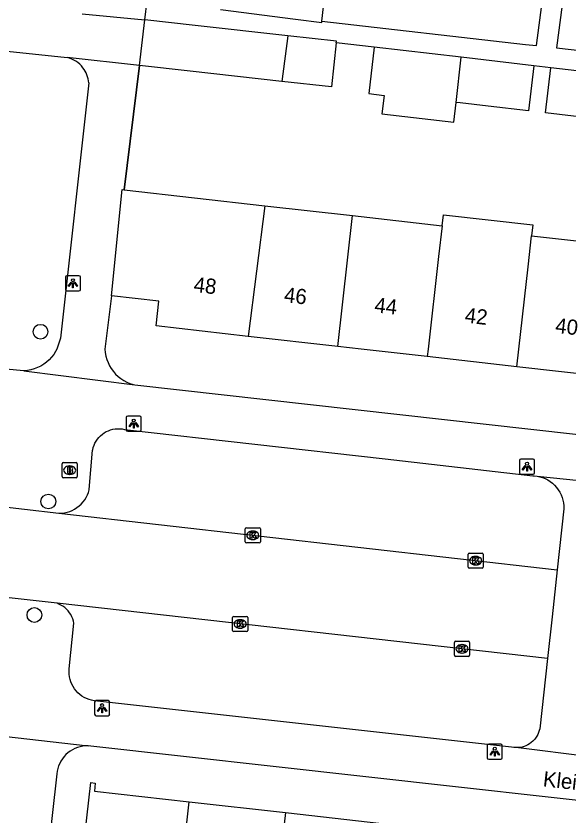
# Model space of a CAD drawing. Extents: x 161928 to 163055, y 386475 to 387428.
# Drawn here: x 162572 to 162608.5, y 387219.1 to 387272 of the extents above; entities that cross this region are included whole.
import ezdxf

# ---------------------------------------------------------------- set-up
doc = ezdxf.new("R2010")
doc.units = 0
for name, color, linetype in [('IMGEO_Boom', 7, 'Continuous'), ('IMGEO_Brandkraan', 7, 'Continuous'), ('IMGEO_Kolk', 7, 'Continuous'), ('IMGEO_Lichtpunt', 7, 'Continuous'), ('IMGEO_Muur', 7, 'Continuous'), ('IMGEO_Openbare_ruimte_label', 7, 'Continuous'), ('IMGEO_Pand', 7, 'Continuous'), ('IMGEO_Pand_nummerreeks', 7, 'Continuous'), ('IMGEO_Rijbaan_lokaal_open', 7, 'Continuous'), ('IMGEO_Voetpad_open', 7, 'Continuous')]:
    doc.layers.add(name, color=color, linetype=linetype)

msp = doc.modelspace()

# ---------------------------------------------------------------- linework, layer by layer
at = {"layer": 'IMGEO_Boom'}
for centre in [(162573.611, 387251.152), (162574.131, 387239.93), (162573.208, 387232.429)]:
    msp.add_circle(centre, 0.489, dxfattribs=at)
at = {"layer": 'IMGEO_Brandkraan'}
for p, q in [((162575.038, 387241.573), (162575.038, 387242.425)), ((162575.113, 387242.499), (162575.965, 387242.499)), ((162575.526, 387242.279), (162575.551, 387242.279)), ((162576.039, 387242.425), (162576.039, 387241.573)), ((162575.549, 387241.719), (162575.524, 387241.719)), ((162575.965, 387241.499), (162575.113, 387241.499))]:
    msp.add_line(p, q, dxfattribs=at)
for points in [[(162575.038, 387241.573), (162575.038, 387242.425)], [(162575.113, 387242.499), (162575.965, 387242.499)], [(162575.386, 387242.199), (162575.386, 387241.799), (162575.599, 387241.799)], [(162575.617, 387242.199), (162575.386, 387242.199)], [(162575.565, 387242.118), (162575.511, 387242.118), (162575.511, 387242.042)], [(162576.039, 387242.425), (162576.039, 387241.573)], [(162575.511, 387242.042), (162575.564, 387242.042)], [(162575.573, 387241.966), (162575.511, 387241.966), (162575.511, 387241.885)], [(162575.511, 387241.885), (162575.573, 387241.885)], [(162575.965, 387241.499), (162575.113, 387241.499)]]:
    msp.add_lwpolyline(points, dxfattribs=at)
for centre, radius, start, end in [((162575.115, 387242.423), 0.0765, 91.552, 178.448), ((162575.115, 387242.423), 0.0765, 91.552, 178.448), ((162575.566, 387242.08), 0.0379, 267.8285, 90.9355), ((162575.621, 387242.054), 0.145, 59.4692, 91.5367), ((162575.646, 387242.101), 0.0922, 285.5137, 58.1501), ((162575.963, 387242.423), 0.0765, 1.552, 88.448), ((162575.963, 387242.423), 0.0765, 1.552, 88.448), ((162575.115, 387241.575), 0.0765, 181.552, 268.448), ((162575.115, 387241.575), 0.0765, 181.552, 268.448), ((162575.574, 387241.925), 0.0404, 269.8759, 90.5077), ((162575.605, 387242.05), 0.251, 268.6676, 293.5347), ((162575.651, 387241.909), 0.105, 301.3115, 78.989), ((162575.963, 387241.575), 0.0765, 271.552, 358.448), ((162575.963, 387241.575), 0.0765, 271.552, 358.448)]:
    msp.add_arc(centre, radius, start, end, dxfattribs=at)
for centre, major_axis, ratio, start_param, end_param in [((162575.525, 387241.999), (-0.387, 0.002), 0.722429, 4.712389, 7.853982), ((162575.55, 387241.999), (-0.39, 0.002), 0.717154, 1.570796, 4.712389)]:
    msp.add_ellipse(centre, major_axis=major_axis, ratio=ratio, start_param=start_param, end_param=end_param, dxfattribs=at)
at = {"layer": 'IMGEO_Kolk'}
for p, q in [((162587.14, 387237.269), (162587.14, 387238.121)), ((162587.215, 387238.195), (162588.067, 387238.195)), ((162587.628, 387237.975), (162587.653, 387237.975)), ((162588.141, 387238.121), (162588.141, 387237.269)), ((162587.651, 387237.415), (162587.626, 387237.415)), ((162588.067, 387237.195), (162587.215, 387237.195)), ((162601.873, 387235.592), (162601.873, 387236.444)), ((162601.948, 387236.518), (162602.8, 387236.518)), ((162602.361, 387236.298), (162602.386, 387236.298)), ((162602.874, 387236.444), (162602.874, 387235.592)), ((162602.384, 387235.738), (162602.359, 387235.738)), ((162602.8, 387235.518), (162601.948, 387235.518)), ((162586.304, 387231.41), (162586.304, 387232.262)), ((162586.379, 387232.336), (162587.231, 387232.336)), ((162586.792, 387232.116), (162586.817, 387232.116)), ((162587.305, 387232.262), (162587.305, 387231.41)), ((162586.815, 387231.556), (162586.79, 387231.556)), ((162587.231, 387231.336), (162586.379, 387231.336)), ((162600.97, 387229.762), (162600.97, 387230.614)), ((162601.045, 387230.688), (162601.897, 387230.688)), ((162601.458, 387230.468), (162601.483, 387230.468)), ((162601.971, 387230.614), (162601.971, 387229.762)), ((162601.481, 387229.908), (162601.456, 387229.908)), ((162601.897, 387229.688), (162601.045, 387229.688))]:
    msp.add_line(p, q, dxfattribs=at)
for points in [[(162587.14, 387237.269), (162587.14, 387238.121)], [(162587.215, 387238.195), (162588.067, 387238.195)], [(162587.461, 387237.895), (162587.584, 387237.895), (162587.584, 387237.744), (162587.714, 387237.895), (162587.878, 387237.895), (162587.732, 387237.744), (162587.885, 387237.495), (162587.733, 387237.495), (162587.648, 387237.659), (162587.584, 387237.592), (162587.584, 387237.495), (162587.461, 387237.495), (162587.461, 387237.895)], [(162588.141, 387238.121), (162588.141, 387237.269)], [(162588.067, 387237.195), (162587.215, 387237.195)], [(162601.873, 387235.592), (162601.873, 387236.444)], [(162601.948, 387236.518), (162602.8, 387236.518)], [(162602.874, 387236.444), (162602.874, 387235.592)], [(162602.194, 387236.218), (162602.317, 387236.218), (162602.317, 387236.067), (162602.447, 387236.218), (162602.611, 387236.218), (162602.465, 387236.067), (162602.618, 387235.818), (162602.466, 387235.818), (162602.381, 387235.982), (162602.317, 387235.915), (162602.317, 387235.818), (162602.194, 387235.818), (162602.194, 387236.218)], [(162602.8, 387235.518), (162601.948, 387235.518)], [(162586.304, 387231.41), (162586.304, 387232.262)], [(162586.379, 387232.336), (162587.231, 387232.336)], [(162586.625, 387232.036), (162586.748, 387232.036), (162586.748, 387231.885), (162586.878, 387232.036), (162587.042, 387232.036), (162586.896, 387231.885), (162587.049, 387231.636), (162586.897, 387231.636), (162586.812, 387231.8), (162586.748, 387231.733), (162586.748, 387231.636), (162586.625, 387231.636), (162586.625, 387232.036)], [(162587.305, 387232.262), (162587.305, 387231.41)], [(162587.231, 387231.336), (162586.379, 387231.336)], [(162600.97, 387229.762), (162600.97, 387230.614)], [(162601.045, 387230.688), (162601.897, 387230.688)], [(162601.971, 387230.614), (162601.971, 387229.762)], [(162601.291, 387230.388), (162601.414, 387230.388), (162601.414, 387230.237), (162601.544, 387230.388), (162601.708, 387230.388), (162601.562, 387230.237), (162601.715, 387229.988), (162601.563, 387229.988), (162601.478, 387230.152), (162601.414, 387230.085), (162601.414, 387229.988), (162601.291, 387229.988), (162601.291, 387230.388)], [(162601.897, 387229.688), (162601.045, 387229.688)]]:
    msp.add_lwpolyline(points, dxfattribs=at)
for centre, start, end in [((162587.217, 387238.119), 91.552, 178.448), ((162587.217, 387238.119), 91.552, 178.448), ((162588.065, 387238.119), 1.552, 88.448), ((162588.065, 387238.119), 1.552, 88.448), ((162587.217, 387237.271), 181.552, 268.448), ((162587.217, 387237.271), 181.552, 268.448), ((162588.065, 387237.271), 271.552, 358.448), ((162588.065, 387237.271), 271.552, 358.448), ((162601.95, 387236.442), 91.552, 178.448), ((162601.95, 387236.442), 91.552, 178.448), ((162602.798, 387236.442), 1.552, 88.448), ((162602.798, 387236.442), 1.552, 88.448), ((162601.95, 387235.594), 181.552, 268.448), ((162601.95, 387235.594), 181.552, 268.448), ((162602.798, 387235.594), 271.552, 358.448), ((162602.798, 387235.594), 271.552, 358.448), ((162586.381, 387232.26), 91.552, 178.448), ((162586.381, 387232.26), 91.552, 178.448), ((162587.229, 387232.26), 1.552, 88.448), ((162587.229, 387232.26), 1.552, 88.448), ((162586.381, 387231.412), 181.552, 268.448), ((162586.381, 387231.412), 181.552, 268.448), ((162587.229, 387231.412), 271.552, 358.448), ((162587.229, 387231.412), 271.552, 358.448), ((162601.047, 387230.612), 91.552, 178.448), ((162601.047, 387230.612), 91.552, 178.448), ((162601.895, 387230.612), 1.552, 88.448), ((162601.895, 387230.612), 1.552, 88.448), ((162601.047, 387229.764), 181.552, 268.448), ((162601.047, 387229.764), 181.552, 268.448), ((162601.895, 387229.764), 271.552, 358.448), ((162601.895, 387229.764), 271.552, 358.448)]:
    msp.add_arc(centre, 0.0765, start, end, dxfattribs=at)
for centre, major_axis, ratio, start_param, end_param in [((162587.627, 387237.695), (-0.387, 0.002), 0.722429, 4.712389, 7.853982), ((162587.652, 387237.695), (-0.39, 0.002), 0.717154, 1.570796, 4.712389), ((162602.36, 387236.018), (-0.387, 0.002), 0.722429, 4.712389, 7.853982), ((162602.385, 387236.018), (-0.39, 0.002), 0.717154, 1.570796, 4.712389), ((162586.791, 387231.836), (-0.387, 0.002), 0.722429, 4.712389, 7.853982), ((162586.816, 387231.836), (-0.39, 0.002), 0.717154, 1.570796, 4.712389), ((162601.457, 387230.188), (-0.387, 0.002), 0.722429, 4.712389, 7.853982), ((162601.482, 387230.188), (-0.39, 0.002), 0.717154, 1.570796, 4.712389)]:
    msp.add_ellipse(centre, major_axis=major_axis, ratio=ratio, start_param=start_param, end_param=end_param, dxfattribs=at)
at = {"layer": 'IMGEO_Lichtpunt'}
for p, q in [((162575.253, 387254.762), (162575.253, 387253.955)), ((162575.253, 387254.762), (162575.253, 387253.955)), ((162576.155, 387254.857), (162575.347, 387254.857)), ((162576.155, 387254.857), (162575.347, 387254.857)), ((162576.249, 387253.955), (162576.249, 387254.762)), ((162576.249, 387253.955), (162576.249, 387254.762)), ((162575.347, 387253.861), (162576.155, 387253.861)), ((162575.347, 387253.861), (162576.155, 387253.861)), ((162579.278, 387245.482), (162579.278, 387244.675)), ((162579.278, 387245.482), (162579.278, 387244.675)), ((162580.18, 387245.577), (162579.372, 387245.577)), ((162580.18, 387245.577), (162579.372, 387245.577)), ((162580.274, 387244.675), (162580.274, 387245.482)), ((162580.274, 387244.675), (162580.274, 387245.482)), ((162579.372, 387244.581), (162580.18, 387244.581)), ((162579.372, 387244.581), (162580.18, 387244.581)), ((162605.266, 387242.637), (162605.266, 387241.83)), ((162605.266, 387242.637), (162605.266, 387241.83)), ((162606.168, 387242.732), (162605.36, 387242.732)), ((162606.168, 387242.732), (162605.36, 387242.732)), ((162606.262, 387241.83), (162606.262, 387242.637)), ((162606.262, 387241.83), (162606.262, 387242.637)), ((162605.36, 387241.736), (162606.168, 387241.736)), ((162605.36, 387241.736), (162606.168, 387241.736)), ((162578.088, 387226.766), (162577.28, 387226.766)), ((162578.088, 387226.766), (162577.28, 387226.766)), ((162577.186, 387226.671), (162577.186, 387225.864)), ((162577.186, 387226.671), (162577.186, 387225.864)), ((162578.182, 387225.864), (162578.182, 387226.671)), ((162578.182, 387225.864), (162578.182, 387226.671)), ((162577.28, 387225.77), (162578.088, 387225.77)), ((162577.28, 387225.77), (162578.088, 387225.77)), ((162603.136, 387223.789), (162603.136, 387222.982)), ((162603.136, 387223.789), (162603.136, 387222.982)), ((162604.038, 387223.884), (162603.23, 387223.884)), ((162604.038, 387223.884), (162603.23, 387223.884)), ((162604.132, 387222.982), (162604.132, 387223.789)), ((162604.132, 387222.982), (162604.132, 387223.789)), ((162603.23, 387222.888), (162604.038, 387222.888)), ((162603.23, 387222.888), (162604.038, 387222.888))]:
    msp.add_line(p, q, dxfattribs=at)
for points in [[(162575.627, 387254.426), (162575.666, 387254.398), (162575.478, 387254.136), (162575.44, 387254.163), (162575.627, 387254.426)], [(162575.729, 387254.378), (162575.776, 387254.378), (162575.776, 387254.056), (162575.729, 387254.056), (162575.729, 387254.378)], [(162575.839, 387254.398), (162575.877, 387254.425), (162576.064, 387254.163), (162576.025, 387254.135), (162575.839, 387254.398)], [(162579.652, 387245.146), (162579.691, 387245.118), (162579.503, 387244.856), (162579.465, 387244.883), (162579.652, 387245.146)], [(162579.754, 387245.098), (162579.801, 387245.098), (162579.801, 387244.776), (162579.754, 387244.776), (162579.754, 387245.098)], [(162579.864, 387245.118), (162579.902, 387245.145), (162580.089, 387244.883), (162580.05, 387244.855), (162579.864, 387245.118)], [(162605.64, 387242.301), (162605.679, 387242.273), (162605.491, 387242.011), (162605.453, 387242.038), (162605.64, 387242.301)], [(162605.742, 387242.253), (162605.789, 387242.253), (162605.789, 387241.931), (162605.742, 387241.931), (162605.742, 387242.253)], [(162605.852, 387242.273), (162605.89, 387242.3), (162606.077, 387242.038), (162606.038, 387242.01), (162605.852, 387242.273)], [(162577.56, 387226.335), (162577.599, 387226.307), (162577.411, 387226.045), (162577.373, 387226.072), (162577.56, 387226.335)], [(162577.662, 387226.287), (162577.709, 387226.287), (162577.709, 387225.965), (162577.662, 387225.965), (162577.662, 387226.287)], [(162577.772, 387226.307), (162577.81, 387226.334), (162577.997, 387226.072), (162577.958, 387226.044), (162577.772, 387226.307)], [(162603.51, 387223.453), (162603.549, 387223.425), (162603.361, 387223.163), (162603.323, 387223.19), (162603.51, 387223.453)], [(162603.612, 387223.405), (162603.659, 387223.405), (162603.659, 387223.083), (162603.612, 387223.083), (162603.612, 387223.405)], [(162603.722, 387223.425), (162603.76, 387223.452), (162603.947, 387223.19), (162603.908, 387223.162), (162603.722, 387223.425)]]:
    msp.add_lwpolyline(points, dxfattribs=at)
for centre in [(162575.752, 387254.56), (162579.777, 387245.28), (162605.765, 387242.435), (162577.685, 387226.469), (162603.635, 387223.587)]:
    msp.add_circle(centre, 0.0994, dxfattribs=at)
for centre, start, end in [((162575.347, 387254.762), 90, 180), ((162575.347, 387254.762), 90, 180), ((162576.155, 387254.762), 0, 90), ((162576.155, 387254.762), 0, 90), ((162575.347, 387253.955), 180, 270), ((162575.347, 387253.955), 180, 270), ((162576.155, 387253.955), 270, 0), ((162576.155, 387253.955), 270, 360), ((162579.372, 387245.482), 90, 180), ((162579.372, 387245.482), 90, 180), ((162580.18, 387245.482), 0, 90), ((162580.18, 387245.482), 0, 90), ((162579.372, 387244.675), 180, 270), ((162579.372, 387244.675), 180, 270), ((162580.18, 387244.675), 270, 0), ((162580.18, 387244.675), 270, 360), ((162605.36, 387242.637), 90, 180), ((162605.36, 387242.637), 90, 180), ((162606.168, 387242.637), 0, 90), ((162606.168, 387242.637), 0, 90), ((162605.36, 387241.83), 180, 270), ((162605.36, 387241.83), 180, 270), ((162606.168, 387241.83), 270, 0), ((162606.168, 387241.83), 270, 360), ((162577.28, 387226.671), 90, 180), ((162577.28, 387226.671), 90, 180), ((162578.088, 387226.671), 0, 90), ((162578.088, 387226.671), 0, 90), ((162577.28, 387225.864), 180, 270), ((162577.28, 387225.864), 180, 270), ((162578.088, 387225.864), 270, 0), ((162578.088, 387225.864), 270, 360), ((162603.23, 387223.789), 90, 180), ((162603.23, 387223.789), 90, 180), ((162604.038, 387223.789), 0, 90), ((162604.038, 387223.789), 0, 90), ((162603.23, 387222.982), 180, 270), ((162603.23, 387222.982), 180, 270), ((162604.038, 387222.982), 270, 0), ((162604.038, 387222.982), 270, 360)]:
    msp.add_arc(centre, 0.0946, start, end, dxfattribs=at)
at = {"layer": 'IMGEO_Muur'}
msp.add_lwpolyline([(162579.146, 387260.54), (162580.143, 387268.756)], dxfattribs=at)
at = {"layer": 'IMGEO_Pand'}
for points in [[(162592.206, 387271.685), (162592.904, 387277.82)], [(162585.503, 387272.458), (162590.462, 387271.817), (162592.196, 387271.593), (162592.206, 387271.685)], [(162580.143, 387268.756), (162580.51, 387271.775)], [(162589.954, 387270.716), (162583.837, 387271.402), (162580.51, 387271.775)], [(162589.954, 387270.716), (162589.558, 387267.701)], [(162593.159, 387270.25), (162593.171, 387270.356), (162589.954, 387270.716)], [(162593.159, 387270.25), (162592.832, 387267.334), (162589.558, 387267.701)], [(162595.662, 387269.969), (162595.303, 387266.899), (162596.314, 387266.781), (162596.172, 387265.565), (162600.929, 387265.009), (162601.076, 387266.309)], [(162601.415, 387269.297), (162595.662, 387269.969)], [(162601.076, 387266.309), (162601.415, 387269.297)], [(162606.206, 387268.737), (162601.415, 387269.297)], [(162589.558, 387267.701), (162583.498, 387268.38), (162580.143, 387268.756)], [(162606.206, 387268.737), (162605.857, 387265.751), (162603.197, 387266.062), (162601.343, 387266.278), (162601.076, 387266.309)], [(162612.904, 387264.928), (162606.99, 387265.619), (162607.328, 387268.606)], [(162613.242, 387267.915), (162607.328, 387268.606)], [(162578.295, 387253.532), (162579, 387260.557), (162579.146, 387260.54)], [(162579.146, 387260.54), (162588.44, 387259.487)], [(162588.44, 387259.487), (162587.34, 387250.846)], [(162588.44, 387259.487), (162594.236, 387258.83)], [(162593.255, 387250.176), (162594.236, 387258.83)], [(162594.236, 387258.83), (162600.153, 387258.16)], [(162600.153, 387258.16), (162600.236, 387258.89), (162606.152, 387258.218), (162606.069, 387257.491)], [(162600.153, 387258.16), (162599.921, 387256.116), (162599.228, 387250), (162599.172, 387249.505)], [(162605.088, 387248.835), (162605.22, 387250), (162605.837, 387255.445), (162606.069, 387257.491)], [(162606.069, 387257.491), (162611.985, 387256.821)], [(162587.34, 387250.846), (162581.248, 387251.536), (162581.434, 387253.176), (162578.295, 387253.532)], [(162593.255, 387250.176), (162587.34, 387250.846)], [(162599.172, 387249.505), (162594.806, 387250), (162593.255, 387250.176)], [(162605.088, 387248.835), (162599.172, 387249.505)], [(162611.004, 387248.165), (162605.088, 387248.835)], [(162582.479, 387211.548), (162576.229, 387212.253), (162576.176, 387211.779), (162575.865, 387211.814), (162576.94, 387221.347), (162577.231, 387221.314), (162577.172, 387220.79), (162583.44, 387220.083)], [(162582.479, 387211.548), (162583.44, 387220.083)], [(162583.44, 387220.083), (162589.8, 387219.366)], [(162589.8, 387219.366), (162588.838, 387210.831)], [(162589.8, 387219.366), (162596.16, 387218.649)]]:
    msp.add_lwpolyline(points, dxfattribs=at)
at = {"layer": 'IMGEO_Rijbaan_lokaal_open'}
for points in [[(162574.708, 387233.198), (162567.382, 387234.023), (162567.991, 387239.962)], [(162567.991, 387239.962), (162574.824, 387239.152)], [(162574.824, 387239.152), (162607.757, 387235.405)], [(162607.757, 387235.405), (162607.416, 387232.31), (162607.113, 387229.556)], [(162607.113, 387229.556), (162574.708, 387233.198)]]:
    msp.add_lwpolyline(points, dxfattribs=at)
at = {"layer": 'IMGEO_Voetpad_open'}
for points in [[(162592.206, 387271.685), (162605.673, 387270.153), (162606.39, 387270.072), (162606.904, 387273.957)], [(162608.19, 387273.615), (162607.713, 387269.921), (162619.151, 387268.621)], [(162580.51, 387271.775), (162580.664, 387273.045)], [(162576.375, 387272.174), (162580.51, 387271.775)], [(162595.662, 387269.969), (162593.159, 387270.25)], [(162570.55, 387269.788), (162575.371, 387269.279)], [(162580.143, 387268.756), (162575.371, 387269.279)], [(162580.143, 387268.756), (162579.146, 387260.54)], [(162607.328, 387268.606), (162606.206, 387268.737)], [(162576.797, 387267.616), (162574.924, 387250.723), (162574.692, 387250), (162574.608, 387249.843), (162574.482, 387249.648), (162574.339, 387249.465), (162574.181, 387249.296), (162574.008, 387249.141), (162573.822, 387249.003), (162573.625, 387248.881), (162573.417, 387248.778), (162573.201, 387248.694), (162572.978, 387248.629), (162572.751, 387248.585), (162572.52, 387248.561)], [(162578.295, 387253.532), (162577.866, 387249.999), (162577.888, 387249.772), (162577.93, 387249.547), (162577.992, 387249.327), (162578.073, 387249.114), (162578.173, 387248.908), (162578.291, 387248.712), (162578.426, 387248.528), (162578.577, 387248.357), (162578.742, 387248.199), (162578.921, 387248.057), (162579.112, 387247.932), (162579.314, 387247.824), (162579.524, 387247.735), (162579.741, 387247.664), (162579.837, 387247.64)], [(162572.52, 387248.561), (162567.981, 387248.99)], [(162572.52, 387248.561), (162579.837, 387247.64)], [(162579.837, 387247.64), (162620.569, 387243.071)], [(162574.824, 387239.152), (162575.007, 387239.158), (162575.187, 387239.181), (162575.366, 387239.22), (162575.539, 387239.274), (162575.708, 387239.344), (162575.869, 387239.429), (162576.023, 387239.527), (162576.166, 387239.639), (162576.3, 387239.763), (162576.421, 387239.899), (162576.53, 387240.045), (162576.626, 387240.2), (162576.707, 387240.364), (162576.773, 387240.533), (162576.824, 387240.708), (162576.828, 387240.723), (162577.057, 387243.325), (162577.061, 387243.347), (162577.098, 387243.498), (162577.148, 387243.644), (162577.212, 387243.786), (162577.287, 387243.921), (162577.374, 387244.049), (162577.473, 387244.169), (162577.581, 387244.279), (162577.7, 387244.38), (162577.826, 387244.469), (162577.96, 387244.547), (162578.101, 387244.612), (162578.247, 387244.665), (162578.396, 387244.704), (162578.549, 387244.73), (162578.704, 387244.742), (162578.859, 387244.74), (162579.013, 387244.724), (162579.165, 387244.695), (162596.394, 387242.741), (162606.158, 387241.637), (162606.237, 387241.632), (162606.426, 387241.609)], [(162606.426, 387241.609), (162612.659, 387240.964)], [(162606.426, 387241.609), (162606.612, 387241.57), (162606.794, 387241.513), (162606.97, 387241.441), (162607.139, 387241.353), (162607.299, 387241.251), (162607.45, 387241.134), (162607.59, 387241.005), (162607.717, 387240.864), (162607.831, 387240.712), (162607.932, 387240.55), (162608.017, 387240.38), (162608.087, 387240.203), (162608.141, 387240.02), (162608.178, 387239.834), (162608.199, 387239.644), (162608.202, 387239.454), (162607.757, 387235.405)], [(162605.022, 387223.657), (162604.885, 387223.669), (162604.749, 387223.693), (162577.184, 387226.751), (162577.154, 387226.755), (162576.984, 387226.788), (162576.817, 387226.836), (162576.656, 387226.899), (162576.5, 387226.976), (162576.353, 387227.066), (162576.213, 387227.169), (162576.084, 387227.284), (162575.966, 387227.411), (162575.859, 387227.547), (162575.765, 387227.693), (162575.684, 387227.846), (162575.617, 387228.006), (162575.565, 387228.171), (162575.528, 387228.34), (162575.506, 387228.512), (162575.499, 387228.685), (162575.508, 387228.858), (162575.825, 387231.878), (162575.792, 387232.028), (162575.745, 387232.174), (162575.686, 387232.315), (162575.614, 387232.451), (162575.53, 387232.58), (162575.436, 387232.7), (162575.33, 387232.812), (162575.216, 387232.914), (162575.092, 387233.005), (162574.961, 387233.085), (162574.824, 387233.152), (162574.708, 387233.198)], [(162607.113, 387229.556), (162606.601, 387224.911), (162606.572, 387224.789), (162606.53, 387224.657), (162606.476, 387224.53), (162606.41, 387224.409), (162606.334, 387224.294), (162606.248, 387224.186), (162606.153, 387224.086), (162606.049, 387223.995), (162605.938, 387223.913), (162605.82, 387223.842), (162605.696, 387223.782), (162605.566, 387223.733), (162605.434, 387223.696), (162605.298, 387223.671), (162605.16, 387223.658), (162605.022, 387223.657)], [(162570.381, 387224.509), (162576.763, 387223.769)], [(162576.763, 387223.769), (162576.583, 387223.767), (162576.404, 387223.748), (162576.228, 387223.714), (162576.055, 387223.663), (162575.887, 387223.598), (162575.726, 387223.518), (162575.572, 387223.423), (162575.428, 387223.316), (162575.294, 387223.196), (162575.171, 387223.064), (162575.06, 387222.922), (162574.963, 387222.771), (162574.879, 387222.611), (162574.81, 387222.445), (162574.756, 387222.273), (162574.718, 387222.097), (162574.695, 387221.916), (162572.401, 387201.446)], [(162649.637, 387215.636), (162576.943, 387223.756), (162576.763, 387223.769)], [(162609.929, 387223.058), (162605.022, 387223.657)]]:
    msp.add_lwpolyline(points, dxfattribs=at)
for centre, radius, start, end in [((162574.973, 387267.506), 1.817, 37.3357, 77.3544), ((162574.97, 387267.486), 1.832, 4.0577, 37.7617)]:
    msp.add_arc(centre, radius, start, end, dxfattribs=at)

# ---------------------------------------------------------------- texts
at = {"layer": 'IMGEO_Openbare_ruimte_label'}
msp.add_text('Kleine Beerpad', height=1, rotation=353.5713, dxfattribs=at).set_placement((162606.783, 387221.107))
at = {"layer": 'IMGEO_Pand_nummerreeks'}
for s, rotation, p in [('48', 353.5365, (162583.701, 387253.794)), ('46', 353.5365, (162589.672, 387253.117)), ('44', 353.5365, (162595.646, 387252.44)), ('42', 353.537, (162601.618, 387251.765)), ('40', 353.5365, (162607.598, 387251.087))]:
    msp.add_text(s, height=1, rotation=rotation, dxfattribs=at).set_placement(p)

doc.saveas('drawing.dxf')
